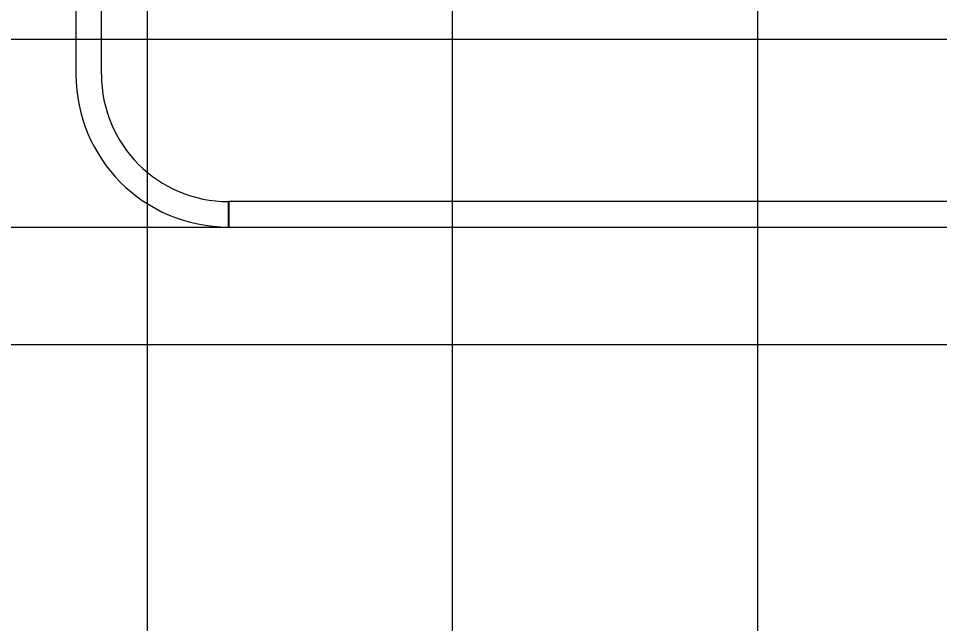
# Model space of a CAD drawing. Extents: x 1797809 to 2198143, y 249608 to 1237864.
# Drawn here: x 2194648.84 to 2194654.88, y 1237203.28 to 1237207.24 of the extents above; entities that cross this region are included whole.
import ezdxf

# ---------------------------------------------------------------- set-up
doc = ezdxf.new("R2010")
doc.units = 0
for name, color, linetype in [('GSCOLORFILL', 7, 'Continuous'), ('GSDIMS', 7, 'Continuous'), ('GSSHT', 7, 'Continuous')]:
    doc.layers.add(name, color=color, linetype=linetype)

msp = doc.modelspace()

# ---------------------------------------------------------------- linework, layer by layer
at = {"layer": 'GSCOLORFILL'}
for p, q in [((2194649.2198, 1237210.8712), (2194649.2198, 1237206.8752)), ((2194649.3863, 1237206.8752), (2194649.3863, 1237210.8712)), ((2194650.2188, 1237205.8762), (2194650.2188, 1237206.0427)), ((2194671.6973, 1237206.0427), (2194650.2204, 1237206.0427)), ((2194650.2204, 1237206.0427), (2194650.2204, 1237205.8762)), ((2194650.2204, 1237205.8762), (2194671.6973, 1237205.8762))]:
    msp.add_line(p, q, dxfattribs=at)
for radius in [0.999, 0.8325]:
    msp.add_arc((2194650.2188, 1237206.8752), radius, 180, 270, dxfattribs=at)
at = {"layer": 'GSDIMS'}
msp.add_line((2194619.6041, 1237205.8762), (2194650.2188, 1237205.8762), dxfattribs=at)
at = {"layer": 'GSSHT'}
for p, q in [((2194649.6881, 1237163.1062), (2194649.6881, 1237223.1062)), ((2194651.6881, 1237163.1062), (2194651.6881, 1237223.1062)), ((2194653.6881, 1237163.1062), (2194653.6881, 1237223.1062)), ((2194547.6881, 1237207.1062), (2194677.6881, 1237207.1062)), ((2194547.6881, 1237205.1062), (2194677.6881, 1237205.1062))]:
    msp.add_line(p, q, dxfattribs=at)

doc.saveas('drawing.dxf')
